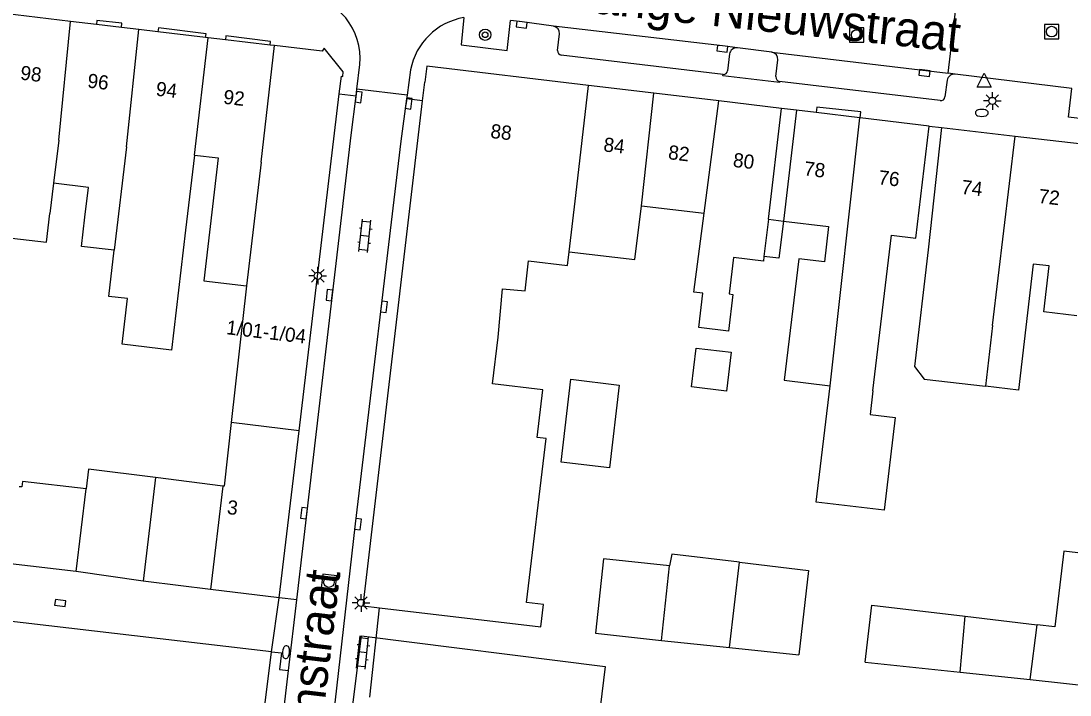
# Model space of a CAD drawing. Extents: x 132998 to 136004, y 396998 to 398512.
# Drawn here: x 134305.8 to 134379.9, y 397054.2 to 397101.8 of the extents above; entities that cross this region are included whole.
import ezdxf

# ---------------------------------------------------------------- set-up
doc = ezdxf.new("R2010")
doc.units = 0
for name, color, linetype in [('gg-afsc-erfafscheiding', 7, 'Continuous'), ('gg-afsc-hekwerk', 7, 'Continuous'), ('gg-anno-huisnummerreeks BGT', 7, 'Continuous'), ('gg-anno-openbare ruimte label', 7, 'Continuous'), ('gg-bbg-bijgebouw', 7, 'Continuous'), ('gg-bbg-gedigitaliseerde bebouwing', 7, 'Continuous'), ('gg-bbg-gedigitaliseerde bebouwing onder overbouw', 7, 'Continuous'), ('gg-bbg-gedigitaliseerde bijgebouw', 7, 'Continuous'), ('gg-bbg-gedigitaliseerde overbouw', 7, 'Continuous'), ('gg-bbg-hoofdgebouw', 7, 'Continuous'), ('gg-bbg-pand overbouw', 7, 'Continuous'), ('gg-bbg-tussenscheiding', 7, 'Continuous'), ('gg-knt-verharding', 7, 'Continuous'), ('gg-knt-verharding nz', 7, 'Continuous'), ('gt-bbg-plantopografie pand', 7, 'Continuous'), ('gt-grn-weggrens', 7, 'Continuous'), ('gt-symb-boom', 7, 'Continuous'), ('gt-symb-brandkraan', 7, 'Continuous'), ('gt-symb-klinker verharding', 7, 'Continuous'), ('gt-symb-kolk', 7, 'Continuous'), ('gt-symb-lichtmast', 7, 'Continuous'), ('gt-symb-rioolschacht', 7, 'Continuous'), ('gt-symb-waterafsluiter', 7, 'Continuous')]:
    doc.layers.add(name, color=color, linetype=linetype)

# ---------------------------------------------------------------- blocks, each defined once
blk = doc.blocks.new('gt0-RS')
at = {"layer": 'gt-symb-rioolschacht'}
blk.add_lwpolyline([(-0.5, -0.5), (0.5, -0.5), (0.5, 0.5), (-0.5, 0.5)], close=True, dxfattribs=at)
blk.add_circle((0, 0), 0.375, dxfattribs=at)
blk = doc.blocks.new('gt0-BOOM')
at = {"layer": 'gt-symb-boom'}
for radius in [0.4, 0.2]:
    blk.add_circle((0, 0), radius, dxfattribs=at)
blk = doc.blocks.new('gt0-KOLK')
at = {"layer": 'gt-symb-kolk'}
blk.add_lwpolyline([(0, 0), (0.375, 0), (0.375, 0.4), (-0.375, 0.4), (-0.375, 0), (0, 0)], dxfattribs=at)
blk = doc.blocks.new('gt0-BR')
at = {"layer": 'gt-symb-brandkraan'}
for centre, radius, start, end in [((-0.244, 0), 0.206, 107.56694, 252.43307), ((0.599, -2.664), 3, 106.89205, 107.56694), ((0, -0.691), 0.938, 73.10799, 106.89205), ((-0.599, -2.664), 3, 72.43309, 73.10799), ((0.244, 0), 0.206, 287.56695, 72.43309), ((0.599, 2.664), 3, 252.43307, 253.10797), ((0, 0.691), 0.938, 253.10797, 286.89206), ((-0.599, 2.664), 3, 286.89206, 287.56695)]:
    blk.add_arc(centre, radius, start, end, dxfattribs=at)
blk = doc.blocks.new('gt0-LMAST')
at = {"layer": 'gt-symb-lichtmast'}
for p, q in [((-0.182, 0.173), (-0.447, 0.438)), ((-0.005, 0.246), (-0.005, 0.621)), ((0.172, 0.173), (0.437, 0.438)), ((-0.255, -0.004), (-0.63, -0.004)), ((-0.182, -0.181), (-0.447, -0.446)), ((-0.005, -0.254), (-0.005, -0.629)), ((0.437, -0.446), (0.172, -0.181)), ((0.245, -0.004), (0.62, -0.004))]:
    blk.add_line(p, q, dxfattribs=at)
blk.add_circle((-0.005, -0.004), 0.25, dxfattribs=at)
blk = doc.blocks.new('gt0-WAFSL')
at = {"layer": 'gt-symb-waterafsluiter'}
for p, q in [((-0.5, -0.333), (0, 0.667)), ((0, 0.667), (0.5, -0.333)), ((0.5, -0.333), (-0.5, -0.333))]:
    blk.add_line(p, q, dxfattribs=at)
blk = doc.blocks.new('gt0-KL1')
at = {"layer": 'gt-symb-klinker verharding'}
for p, q in [((-1.15, 0.3), (1.15, 0.3)), ((-1, -0.3), (-1, 0.3)), ((-0.5, 0.3), (-0.5, 0.45)), ((0, -0.3), (0, 0.3)), ((0.5, 0.3), (0.5, 0.45)), ((1, -0.3), (1, 0.3)), ((-1.15, -0.3), (1.15, -0.3)), ((-0.5, -0.45), (-0.5, -0.3)), ((0.5, -0.45), (0.5, -0.3))]:
    blk.add_line(p, q, dxfattribs=at)

msp = doc.modelspace()

# ---------------------------------------------------------------- linework, layer by layer
at = {"layer": 'gg-afsc-erfafscheiding'}
msp.add_line((134369.99, 397094.4), (134370.87, 397094.31), dxfattribs=at)
msp.add_lwpolyline([(134359.681, 397087.69), (134359.368, 397085.065), (134358.309, 397085.192)], dxfattribs=at)
at = {"layer": 'gg-afsc-hekwerk'}
msp.add_line((134330.445, 397054.052), (134331.14, 397060.362), dxfattribs=at)
at = {"layer": 'gg-bbg-bijgebouw'}
for p, q in [((134324.03, 397061.06), (134325.444, 397072.876)), ((134309.688, 397062.916), (134305.052, 397063.468)), ((134314.427, 397062.246), (134309.688, 397062.916)), ((134324.03, 397061.06), (134319.18, 397061.657))]:
    msp.add_line(p, q, dxfattribs=at)
msp.add_lwpolyline([(134319.18, 397061.657), (134314.61, 397062.22), (134314.427, 397062.246)], dxfattribs=at)
at = {"layer": 'gg-bbg-gedigitaliseerde bebouwing'}
for p, q in [((134370.87, 397094.31), (134369.912, 397085.659)), ((134318.054, 397092.353), (134317.423, 397087.04)), ((134308.092, 397090.364), (134307.838, 397088.225)), ((134310.564, 397090.07), (134308.092, 397090.364)), ((134310.313, 397087.959), (134310.564, 397090.07)), ((134349.188, 397084.969), (134349.642, 397088.772)), ((134349.642, 397088.772), (134354.08, 397088.243)), ((134358.622, 397087.816), (134358.309, 397085.192)), ((134344.541, 397085.523), (134349.188, 397084.969)), ((134321.735, 397083.106), (134320.659, 397073.465)), ((134329.97, 397060.5), (134331.14, 397060.362))]:
    msp.add_line(p, q, dxfattribs=at)
for points in [[(134366.013, 397075.694), (134367.325, 397086.686), (134369.046, 397086.481), (134369.99, 397094.4)], [(134318.054, 397092.353), (134319.737, 397092.154), (134318.706, 397083.465), (134321.735, 397083.106)], [(134302.882, 397086.752), (134307.597, 397086.193), (134307.838, 397088.225)], [(134312.377, 397085.626), (134310.069, 397085.9), (134310.313, 397087.959)], [(134353.695, 397080.166), (134353.983, 397082.588), (134353.352, 397082.663), (134354.08, 397088.243)], [(134359.681, 397087.69), (134362.877, 397087.308), (134362.578, 397084.807), (134360.769, 397085.023), (134359.745, 397076.442), (134362.978, 397076.056)], [(134317.423, 397087.04), (134316.42, 397078.57), (134312.952, 397078.98), (134313.313, 397082.218), (134311.991, 397082.365), (134312.377, 397085.626)], [(134331.14, 397060.362), (134342.539, 397059.011), (134342.728, 397060.592), (134341.533, 397060.734), (134342.916, 397072.323), (134342.286, 397072.398), (134342.689, 397075.771), (134339.128, 397076.196), (134339.522, 397079.496), (134339.827, 397082.894), (134341.421, 397082.76), (134341.673, 397084.873), (134344.424, 397084.544), (134344.541, 397085.523)], [(134358.309, 397085.192), (134358.27, 397084.867), (134356.155, 397085.119), (134355.847, 397082.538), (134356.115, 397082.506), (134355.805, 397079.914), (134353.695, 397080.166)], [(134369.912, 397085.659), (134368.942, 397077.416), (134369.643, 397076.528), (134373.964, 397076.019)], [(134377.345, 397084.649), (134376.297, 397075.745), (134373.964, 397076.019)], [(134380.417, 397081), (134378.089, 397081.278), (134378.475, 397084.516), (134377.345, 397084.649)], [(134366.013, 397075.694), (134365.816, 397074.017), (134367.581, 397073.809), (134366.809, 397067.248), (134362.008, 397067.813), (134362.978, 397076.056)]]:
    msp.add_lwpolyline(points, dxfattribs=at)
at = {"layer": 'gg-bbg-gedigitaliseerde bebouwing onder overbouw'}
for p, q in [((134358.622, 397087.816), (134359.549, 397095.646)), ((134360.616, 397095.519), (134359.681, 397087.69))]:
    msp.add_line(p, q, dxfattribs=at)
at = {"layer": 'gg-bbg-gedigitaliseerde bijgebouw'}
for p, q in [((134353.196, 397075.965), (134353.524, 397078.715)), ((134320.062, 397068.959), (134315.31, 397069.558)), ((134372.538, 397059.76), (134377.613, 397059.157)), ((134351.069, 397058.06), (134355.884, 397057.547)), ((134355.884, 397057.547), (134360.771, 397057.026)), ((134365.46, 397056.526), (134372.172, 397055.81)), ((134372.172, 397055.81), (134377.115, 397055.283)), ((134377.115, 397055.283), (134385.961, 397054.34))]:
    msp.add_line(p, q, dxfattribs=at)
for points in [[(134353.524, 397078.715), (134355.996, 397078.42), (134355.668, 397075.67), (134353.196, 397075.965)], [(134344.667, 397076.513), (134348.084, 397076.104), (134347.384, 397070.243), (134343.967, 397070.651), (134344.667, 397076.513)], [(134320.659, 397073.465), (134320.155, 397068.947), (134320.062, 397068.959)], [(134315.31, 397069.558), (134310.554, 397070.157), (134310.39, 397068.767)], [(134310.39, 397068.767), (134305.888, 397069.297), (134305.841, 397068.898), (134305.666, 397068.919)], [(134385.961, 397054.34), (134387.031, 397063.474), (134379.507, 397064.368), (134378.87, 397059.008), (134377.613, 397059.157)], [(134351.633, 397063.323), (134346.968, 397063.823), (134346.403, 397058.558), (134351.069, 397058.06)], [(134356.585, 397063.587), (134351.794, 397064.156), (134351.633, 397063.323)], [(134356.585, 397063.587), (134361.469, 397063.007), (134360.771, 397057.026)], [(134365.46, 397056.526), (134365.941, 397060.544), (134372.538, 397059.76)]]:
    msp.add_lwpolyline(points, dxfattribs=at)
at = {"layer": 'gg-bbg-gedigitaliseerde overbouw'}
msp.add_line((134358.622, 397087.816), (134359.681, 397087.69), dxfattribs=at)
at = {"layer": 'gg-bbg-hoofdgebouw'}
for p, q in [((134309.281, 397101.802), (134304.624, 397102.354)), ((134311.125, 397101.584), (134309.281, 397101.802)), ((134312.894, 397101.373), (134311.125, 397101.584)), ((134314.116, 397101.228), (134312.894, 397101.373)), ((134315.475, 397101.067), (134314.116, 397101.228)), ((134318.84, 397100.667), (134315.475, 397101.067)), ((134319.029, 397100.645), (134318.84, 397100.667)), ((134320.237, 397100.502), (134319.029, 397100.645)), ((134323.407, 397100.126), (134320.237, 397100.502)), ((134323.715, 397100.089), (134323.407, 397100.126)), ((134334.181, 397096.186), (134334.336, 397097.503)), ((134350.522, 397096.724), (134345.904, 397097.275)), ((134325.444, 397072.876), (134328.293, 397096.691)), ((134329.97, 397060.5), (134334.181, 397096.186)), ((134355.115, 397096.176), (134350.522, 397096.724)), ((134359.549, 397095.646), (134355.115, 397096.176)), ((134361.989, 397095.355), (134360.616, 397095.519)), ((134365.082, 397094.986), (134361.989, 397095.355)), ((134365.105, 397094.983), (134365.082, 397094.986)), ((134369.99, 397094.4), (134365.105, 397094.983)), ((134370.87, 397094.31), (134376.059, 397093.699)), ((134376.059, 397093.699), (134381.843, 397093.019))]:
    msp.add_line(p, q, dxfattribs=at)
for points in [[(134328.57, 397098.24), (134327.21, 397099.92), (134327.08, 397099.69), (134323.715, 397100.089)], [(134345.904, 397097.275), (134334.47, 397098.64), (134334.336, 397097.503)], [(134328.293, 397096.691), (134328.44, 397097.92), (134328.54, 397097.91), (134328.57, 397098.24)]]:
    msp.add_lwpolyline(points, dxfattribs=at)
at = {"layer": 'gg-bbg-pand overbouw'}
msp.add_line((134360.616, 397095.519), (134359.549, 397095.646), dxfattribs=at)
at = {"layer": 'gg-bbg-tussenscheiding'}
for p, q in [((134308.454, 397093.419), (134309.281, 397101.802)), ((134313.243, 397092.927), (134314.116, 397101.228)), ((134318.054, 397092.353), (134319.029, 397100.645)), ((134322.772, 397091.845), (134323.715, 397100.089)), ((134349.642, 397088.772), (134350.522, 397096.724)), ((134354.08, 397088.243), (134355.115, 397096.176)), ((134362.978, 397076.056), (134365.082, 397094.986)), ((134308.454, 397093.419), (134308.092, 397090.364)), ((134374.47, 397080.316), (134376.059, 397093.699)), ((134313.243, 397092.927), (134312.377, 397085.626)), ((134322.772, 397091.845), (134321.735, 397083.106)), ((134374.47, 397080.316), (134373.964, 397076.019)), ((134325.444, 397072.876), (134320.659, 397073.465)), ((134315.31, 397069.558), (134314.427, 397062.246)), ((134309.688, 397062.916), (134310.39, 397068.767)), ((134320.062, 397068.959), (134319.18, 397061.657)), ((134355.884, 397057.547), (134356.585, 397063.587)), ((134351.069, 397058.06), (134351.633, 397063.323)), ((134372.172, 397055.81), (134372.538, 397059.76)), ((134377.115, 397055.283), (134377.613, 397059.157))]:
    msp.add_line(p, q, dxfattribs=at)
msp.add_lwpolyline([(134344.541, 397085.523), (134345.015, 397089.495), (134345.904, 397097.275)], dxfattribs=at)
at = {"layer": 'gg-knt-verharding'}
for p, q in [((134371.321, 397098.145), (134371.898, 397102.892)), ((134343.722, 397099.746), (134343.863, 397100.918)), ((134358.866, 397099.628), (134356.441, 397099.924)), ((134355.417, 397098.058), (134343.982, 397099.421)), ((134355.876, 397099.499), (134355.741, 397098.313)), ((134359.149, 397097.896), (134359.297, 397099.08)), ((134329.535, 397097.016), (134329.747, 397098.749)), ((134333.328, 397098.381), (134333.081, 397096.583)), ((134370.767, 397096.206), (134359.412, 397097.559)), ((134371.268, 397097.648), (134371.105, 397096.467)), ((134371.834, 397098.072), (134371.321, 397098.145)), ((134380.074, 397097.068), (134371.834, 397098.072)), ((134329.477, 397096.546), (134329.535, 397097.016)), ((134333.081, 397096.583), (134329.535, 397097.016)), ((134329.136, 397093.757), (134329.477, 397096.546)), ((134333.045, 397096.32), (134332.638, 397093.347)), ((134333.081, 397096.583), (134333.045, 397096.32)), ((134325.283, 397060.913), (134329.136, 397093.757)), ((134324.698, 397055.931), (134325.283, 397060.913)), ((134322.24, 397047.004), (134323.5, 397057.252)), ((134323.105, 397042.363), (134324.698, 397055.931))]:
    msp.add_line(p, q, dxfattribs=at)
for points in [[(134337.095, 397102.07), (134336.907, 397100.152), (134340.155, 397099.754), (134340.404, 397101.866)], [(134312.894, 397101.373), (134312.93, 397101.676), (134311.158, 397101.866), (134311.125, 397101.584)], [(134318.84, 397100.667), (134318.871, 397100.929), (134315.508, 397101.342), (134315.475, 397101.067)], [(134343.421, 397101.465), (134341.206, 397101.772), (134340.404, 397101.866)], [(134323.407, 397100.126), (134323.438, 397100.388), (134320.27, 397100.781), (134320.237, 397100.502)], [(134359.412, 397097.559), (134359.403, 397097.481), (134355.405, 397097.958), (134355.417, 397098.058)], [(134385.27, 397096.47), (134385.023, 397094.41), (134379.84, 397095.037), (134380.074, 397097.068)], [(134365.105, 397094.983), (134365.155, 397095.401), (134362.036, 397095.749), (134361.989, 397095.355)], [(134332.638, 397093.347), (134329.42, 397066.29), (134327.964, 397053.653)], [(134323.5, 397057.252), (134301.281, 397059.836), (134261.493, 397064.542), (134261.23, 397061.764), (134255.792, 397062.385), (134256.433, 397067.363)]]:
    msp.add_lwpolyline(points, dxfattribs=at)
for centre, radius, start, end in [((134325.151, 397099.149), 4.613, 355.02975, 82.75454), ((134337.869, 397097.512), 4.623, 99.63664, 169.16462), ((134343.353, 397100.958), 0.512, 355.54049, 82.33898), ((134356.375, 397099.423), 0.505, 82.54011, 171.36177), ((134344.022, 397099.72), 0.301, 174.98033, 262.33928), ((134358.78, 397099.117), 0.518, 355.88646, 80.48338), ((134355.449, 397098.351), 0.295, 263.82201, 352.5861), ((134359.457, 397097.865), 0.309, 174.27645, 261.66161), ((134371.773, 397097.563), 0.512, 83.18946, 170.48552), ((134370.799, 397096.514), 0.31, 264.08019, 351.26969)]:
    msp.add_arc(centre, radius, start, end, dxfattribs=at)
at = {"layer": 'gg-knt-verharding nz'}
for p, q in [((134358.866, 397099.628), (134371.321, 397098.145)), ((134328.293, 397096.691), (134329.477, 397096.546)), ((134334.181, 397096.186), (134333.045, 397096.32))]:
    msp.add_line(p, q, dxfattribs=at)
msp.add_lwpolyline([(134356.441, 397099.924), (134355.388, 397100.065), (134343.421, 397101.465)], dxfattribs=at)
at = {"layer": 'gt-bbg-plantopografie pand'}
msp.add_lwpolyline([(134343.836, 397030.111), (134326.582, 397032.282), (134329.864, 397058.376), (134347.089, 397056.209), (134345.613, 397044.23), (134345.317, 397042.133)], dxfattribs=at)
at = {"layer": 'gt-grn-weggrens'}
for p in [(134323.5, 397057.252), (134325.283, 397060.913)]:
    msp.add_line(p, (134324.03, 397061.06), dxfattribs=at)
msp.add_lwpolyline([(134323.5, 397057.252), (134324.201, 397057.167), (134324.061, 397056.009), (134324.698, 397055.931)], dxfattribs=at)

# ---------------------------------------------------------------- block references
at = {"layer": 'gt-symb-boom'}
msp.add_blockref('gt0-BOOM', (134338.6, 397100.856), dxfattribs=at)
at = {"layer": 'gt-symb-brandkraan'}
msp.add_blockref('gt0-BR', (134373.709, 397095.335), dxfattribs=at)
at = {"layer": 'gt-symb-brandkraan', "rotation": -96.37182240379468}
msp.add_blockref('gt0-BR', (134324.526, 397057.224), dxfattribs=at)
at = {"layer": 'gt-symb-klinker verharding'}
for p, rotation in [((134330.103, 397086.643), 83.79902900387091), ((134329.938, 397057.207), 83.62817759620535)]:
    msp.add_blockref('gt0-KL1', p, dxfattribs=dict(at, rotation=rotation))
at = {"layer": 'gt-symb-kolk'}
for p, rotation in [((134341.206, 397101.772), 173.2944064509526), ((134355.388, 397100.065), 173.32740681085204), ((134369.679, 397098.35), 173.25433418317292), ((134329.469, 397096.478), -96.97386427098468), ((134333.006, 397096.035), -97.80369273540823), ((134327.795, 397082.427), 83.28012011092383), ((134331.246, 397081.655), -96.606034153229), ((134325.995, 397067.028), 83.28012011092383), ((134329.42, 397066.29), -96.71987988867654), ((134308.593, 397060.897), 172.242574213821)]:
    msp.add_blockref('gt0-KOLK', p, dxfattribs=dict(at, rotation=rotation))
at = {"layer": 'gt-symb-lichtmast'}
for p in [(134374.459, 397096.185), (134326.776, 397083.826), (134329.832, 397060.708)]:
    msp.add_blockref('gt0-LMAST', p, dxfattribs=at)
at = {"layer": 'gt-symb-rioolschacht'}
for p in [(134364.866, 397100.841), (134378.646, 397101.08)]:
    msp.add_blockref('gt0-RS', p, dxfattribs=at)
at = {"layer": 'gt-symb-rioolschacht', "rotation": 83.28012011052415}
msp.add_blockref('gt0-RS', (134327.558, 397062.176), dxfattribs=at)
at = {"layer": 'gt-symb-waterafsluiter'}
msp.add_blockref('gt0-WAFSL', (134373.871, 397097.485), dxfattribs=at)

# ---------------------------------------------------------------- texts
at = {"layer": 'gg-anno-huisnummerreeks BGT'}
for s, rotation, p in [('98', 353.2, (134305.705, 397097.694)), ('96', 353.2, (134310.45, 397097.132)), ('94', 353.2, (134315.288, 397096.557)), ('92', 353.2, (134320.056, 397095.992)), ('88', 353.2, (134338.936, 397093.575)), ('84', 353.2, (134346.926, 397092.621)), ('82', 353.2, (134351.5, 397092.075)), ('80', 353.2, (134356.081, 397091.529)), ('78', 353.2, (134361.101, 397090.928)), ('76', 353.2, (134366.357, 397090.302)), ('74', 353.3, (134372.22, 397089.62)), ('72', 353.3, (134377.675, 397088.978)), ('1/01-1/04', 353.2, (134320.266, 397079.699)), ('3', 353.2, (134320.32, 397066.993))]:
    msp.add_text(s, height=1, rotation=rotation, dxfattribs=at).set_placement(p)
at = {"layer": 'gg-anno-openbare ruimte label'}
for s, rotation, p in [('Lange Nieuwstraat', 353.9, (134344.347, 397102.591)), ('Wagenstraat', 83.2, (134326.123, 397044.054))]:
    msp.add_text(s, height=2.5, rotation=rotation, dxfattribs=at).set_placement(p)

doc.saveas('drawing.dxf')
